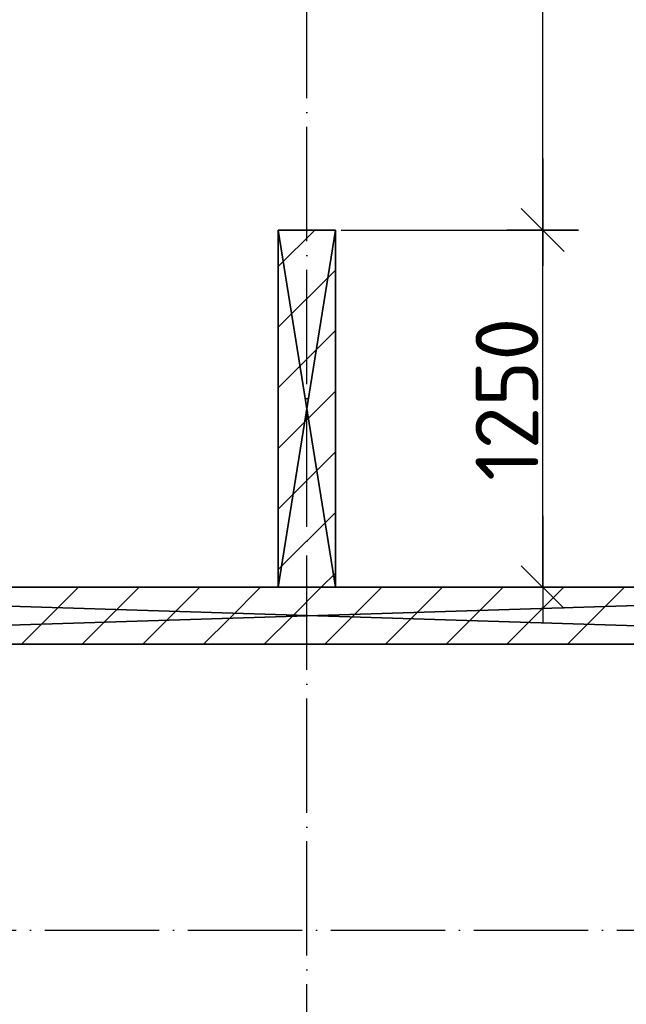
# Model space of a CAD drawing. Header units: millimetres. Extents: x 40580 to 559114, y -343730 to 81020.
# Tile 280 of 656: x 355129 to 357251, y -87075 to -83629. Entities that reach past the tile are written whole.
import ezdxf

# ---------------------------------------------------------------- set-up
doc = ezdxf.new("R2010")
doc.units = ezdxf.units.MM
doc.linetypes.add('______11', pattern=[500, 400, -50, 0, -50])
doc.linetypes.add('______5', pattern=[1100, 800, -100, 100, -100])
for name, color, linetype in [('____________', 7, 'Continuous'), ('___________________', 253, '______5'), ('______________________', 7, 'Continuous')]:
    doc.layers.add(name, color=color, linetype=linetype)
doc.styles.add('ISOCPEUR', font='isocpeur.ttf')

# ---------------------------------------------------------------- blocks, each defined once
blk = doc.blocks.new('ALL_ML_STRICH')
at = {"color": 0, "linetype": 'ByBlock', "lineweight": -2}
for p, q in [((0, -0.5), (0, 0.5)), ((-0.3, -0.3), (0.3, 0.3)), ((-1, 0), (0.5, 0))]:
    blk.add_line(p, q, dxfattribs=at)

msp = doc.modelspace()

# ---------------------------------------------------------------- linework, layer by layer
at = {"layer": '____________', "color": 253, "linetype": '______11'}
for p, q in [((356033.2, -84493), (356161.1, -84365.1)), ((356033.2, -84917.3), (356233.2, -84717.3)), ((356033.2, -85341.5), (356233.2, -85141.5)), ((356183.9, -85615.1), (356233.2, -85565.8))]:
    msp.add_line(p, q, dxfattribs=at)
at = {"layer": '____________', "color": 253, "linetype": '______5'}
for p, q in [((356033.2, -84705.1), (356233.2, -84505.1)), ((356033.2, -85129.4), (356233.2, -84929.4)), ((356033.2, -85553.7), (356233.2, -85353.7))]:
    msp.add_line(p, q, dxfattribs=at)
at = {"layer": '____________', "color": 253, "linetype": '______11'}
for points in [[(355135.3, -85815.1), (355205.5, -85744.9), (355205.5, -85744.9), (355335.3, -85615.1)], [(355559.6, -85815.1), (355643.6, -85731.1), (355643.6, -85731.1), (355759.6, -85615.1)], [(355983.9, -85815.1), (356081.6, -85717.3), (356081.6, -85717.3), (356183.9, -85615.1)], [(356408.1, -85815.1), (356519.7, -85703.6), (356519.7, -85703.6), (356608.1, -85615.1)], [(356832.4, -85815.1), (356957.7, -85689.8), (356957.7, -85689.8), (357032.4, -85615.1)]]:
    msp.add_lwpolyline(points, dxfattribs=at)
at = {"layer": '____________', "color": 253, "linetype": '______5'}
for points in [[(355347.5, -85815.1), (355424.6, -85738), (355424.6, -85738), (355547.5, -85615.1)], [(355771.7, -85815.1), (355862.6, -85724.2), (355862.6, -85724.2), (355971.7, -85615.1)], [(356196, -85815.1), (356300.6, -85710.4), (356300.6, -85710.4), (356396, -85615.1)], [(356620.3, -85815.1), (356738.7, -85696.7), (356738.7, -85696.7), (356820.3, -85615.1)], [(357044.5, -85815.1), (357176.7, -85682.9), (357176.7, -85682.9), (357244.5, -85615.1)]]:
    msp.add_lwpolyline(points, dxfattribs=at)
at = {"layer": '___________________', "color": 253, "linetype": '______11'}
for p, q in [((356133.2, -89405.1), (356133.2, -46815.1)), ((338213.2, -85615.1), (367033.2, -85615.1)), ((338213.2, -86815.1), (367033.2, -86815.1))]:
    msp.add_line(p, q, dxfattribs=at)
at = {"layer": '______________________', "color": 7, "linetype": 'Continuous'}
for p, q in [((356958.3, -84365.1), (356958.3, -81815.1)), ((356958.3, -85615.1), (356958.3, -84365.1))]:
    msp.add_line(p, q, dxfattribs=at)
at = {"layer": '______________________', "color": 253, "linetype": 'Continuous'}
for p, q in [((356253.2, -84365.1), (356958.3, -84365.1)), ((356253.2, -84365.1), (356958.3, -84365.1)), ((356253.2, -85615.1), (356958.3, -85615.1))]:
    msp.add_line(p, q, dxfattribs=at)

# ---------------------------------------------------------------- block references
at = {"layer": '______________________', "color": 7, "linetype": 'Continuous', "xscale": 250, "yscale": 250, "zscale": 250}
for p, rotation in [((356958.3, -84365.1), 270), ((356958.3, -84365.1), 90), ((356958.3, -85615.1), 270)]:
    msp.add_blockref('ALL_ML_STRICH', p, dxfattribs=dict(at, rotation=rotation))

# ---------------------------------------------------------------- texts
at = {"layer": '______________________', "color": 7, "style": 'ISOCPEUR'}
msp.add_text('1250', height=220, rotation=90, dxfattribs=at).set_placement((356943.3, -85243.1))

# ---------------------------------------------------------------- meshes
at = {"layer": '____________', "color": 7, "linetype": 'Continuous'}
mesh = msp.add_polyface(dxfattribs=at)
corners = [(356033.2, -84365.1, -3800), (356033.2, -85615.1, -3800), (356033.2, -85615.1, -350), (356033.2, -84365.1, -350)]
mesh.append_faces([[corners[k] for k in face] for face in [(1, 2, 0)]], dxfattribs={"vtx1": -1, "color": 7})
mesh.append_faces([[corners[k] for k in face] for face in [(2, 3, 0)]], dxfattribs={"vtx2": -1, "color": 7})
mesh = msp.add_polyface(dxfattribs=at)
corners = [(356233.2, -84365.1, -3800), (356033.2, -84365.1, -3800), (356033.2, -84365.1, -350), (356233.2, -84365.1, -350)]
mesh.append_faces([[corners[k] for k in face] for face in [(1, 2, 0)]], dxfattribs={"vtx1": -1, "color": 7})
mesh.append_faces([[corners[k] for k in face] for face in [(2, 3, 0)]], dxfattribs={"vtx2": -1, "color": 7})
mesh = msp.add_polyface(dxfattribs=at)
corners = [(356033.2, -85615.1, -350), (356233.2, -85615.1, -350), (356233.2, -84365.1, -350), (356033.2, -84365.1, -350)]
mesh.append_faces([[corners[k] for k in face] for face in [(1, 2, 0)]], dxfattribs={"vtx1": -1, "color": 7})
mesh.append_faces([[corners[k] for k in face] for face in [(2, 3, 0)]], dxfattribs={"vtx2": -1, "color": 7})
mesh = msp.add_polyface(dxfattribs=at)
corners = [(356233.2, -85615.1, -3800), (356033.2, -85615.1, -3800), (356033.2, -84365.1, -3800), (356233.2, -84365.1, -3800)]
mesh.append_faces([[corners[k] for k in face] for face in [(1, 2, 0)]], dxfattribs={"vtx1": -1, "color": 7})
mesh.append_faces([[corners[k] for k in face] for face in [(2, 3, 0)]], dxfattribs={"vtx2": -1, "color": 7})
mesh = msp.add_polyface(dxfattribs=at)
corners = [(356233.2, -85615.1, -3800), (356233.2, -84365.1, -3800), (356233.2, -84365.1, -350), (356233.2, -85615.1, -350)]
mesh.append_faces([[corners[k] for k in face] for face in [(1, 2, 0)]], dxfattribs={"vtx1": -1, "color": 7})
mesh.append_faces([[corners[k] for k in face] for face in [(2, 3, 0)]], dxfattribs={"vtx2": -1, "color": 7})
mesh = msp.add_polyface(dxfattribs=at)
corners = [(359333.2, -85615.1, -3800), (352973.2, -85615.1, -3800), (352973.2, -85615.1, -350), (359333.2, -85615.1, -350), (354705.5, -85615.1, -1024.3), (354716.9, -85615.1, -1029.3), (354729.4, -85615.1, -1029.3), (354740.8, -85615.1, -1024.3), (354749.1, -85615.1, -1015), (354753, -85615.1, -1003.1), (354751.7, -85615.1, -990.7), (354745.4, -85615.1, -979.9), (354735.4, -85615.1, -972.6), (354723.2, -85615.1, -970), (354711, -85615.1, -972.6), (354700.9, -85615.1, -979.9), (354694.6, -85615.1, -990.7), (354693.3, -85615.1, -1003.1), (354697.2, -85615.1, -1015)]
mesh.append_faces([[corners[k] for k in face] for face in [(8, 3, 1)]], dxfattribs={"vtx0": -1, "vtx1": -1, "vtx2": -1, "color": 7})
mesh.append_faces([[corners[k] for k in face] for face in [(12, 2, 3)]], dxfattribs={"vtx0": -1, "vtx2": -1, "color": 7})
mesh.append_faces([[corners[k] for k in face] for face in [(1, 2, 4), (4, 5, 1), (5, 6, 1), (6, 7, 1), (7, 8, 1), (8, 9, 3), (9, 10, 3), (10, 11, 3), (11, 12, 3), (12, 13, 2), (13, 14, 2), (14, 15, 2), (15, 16, 2), (16, 17, 2), (17, 18, 2), (18, 4, 2)]], dxfattribs={"vtx1": -1, "vtx2": -1, "color": 7})
mesh.append_faces([[corners[k] for k in face] for face in [(3, 0, 1)]], dxfattribs={"vtx2": -1, "color": 7})
mesh = msp.add_polyface(dxfattribs=at)
corners = [(359333.2, -85615.1, -3800), (359333.2, -85815.1, -3800), (352973.2, -85815.1, -3800), (352973.2, -85615.1, -3800)]
mesh.append_faces([[corners[k] for k in face] for face in [(1, 2, 0)]], dxfattribs={"vtx1": -1, "color": 7})
mesh.append_faces([[corners[k] for k in face] for face in [(2, 3, 0)]], dxfattribs={"vtx2": -1, "color": 7})
mesh = msp.add_polyface(dxfattribs=at)
corners = [(359333.2, -85815.1, -350), (359333.2, -85615.1, -350), (352973.2, -85615.1, -350), (352973.2, -85815.1, -350)]
mesh.append_faces([[corners[k] for k in face] for face in [(1, 2, 0)]], dxfattribs={"vtx1": -1, "color": 7})
mesh.append_faces([[corners[k] for k in face] for face in [(2, 3, 0)]], dxfattribs={"vtx2": -1, "color": 7})
mesh = msp.add_polyface(dxfattribs=at)
corners = [(356033.2, -85615.1, -3800), (356233.2, -85615.1, -3800), (356233.2, -85615.1, -350), (356033.2, -85615.1, -350)]
mesh.append_faces([[corners[k] for k in face] for face in [(1, 2, 0)]], dxfattribs={"vtx1": -1, "color": 7})
mesh.append_faces([[corners[k] for k in face] for face in [(2, 3, 0)]], dxfattribs={"vtx2": -1, "color": 7})
mesh = msp.add_polyface(dxfattribs=at)
corners = [(352973.2, -85815.1, -3800), (359333.2, -85815.1, -3800), (359333.2, -85815.1, -350), (352973.2, -85815.1, -350), (354708.2, -85815.1, -974), (354720, -85815.1, -970.2), (354732.4, -85815.1, -971.5), (354743.2, -85815.1, -977.7), (354750.6, -85815.1, -987.8), (354753.2, -85815.1, -1000), (354750.6, -85815.1, -1012.2), (354743.2, -85815.1, -1022.3), (354732.4, -85815.1, -1028.5), (354720, -85815.1, -1029.8), (354708.2, -85815.1, -1026), (354698.9, -85815.1, -1017.6), (354693.8, -85815.1, -1006.2), (354693.8, -85815.1, -993.8), (354698.9, -85815.1, -982.4)]
mesh.append_faces([[corners[k] for k in face] for face in [(3, 4, 5), (11, 1, 2), (11, 0, 1), (15, 3, 0)]], dxfattribs={"vtx0": -1, "vtx2": -1, "color": 7})
mesh.append_faces([[corners[k] for k in face] for face in [(5, 6, 3), (2, 3, 6), (6, 7, 2), (7, 8, 2), (8, 9, 2), (9, 10, 2), (10, 11, 2), (11, 12, 0), (12, 13, 0), (13, 14, 0), (14, 15, 0), (15, 16, 3), (16, 17, 3), (17, 18, 3), (18, 4, 3)]], dxfattribs={"vtx1": -1, "vtx2": -1, "color": 7})

doc.saveas('drawing.dxf')
